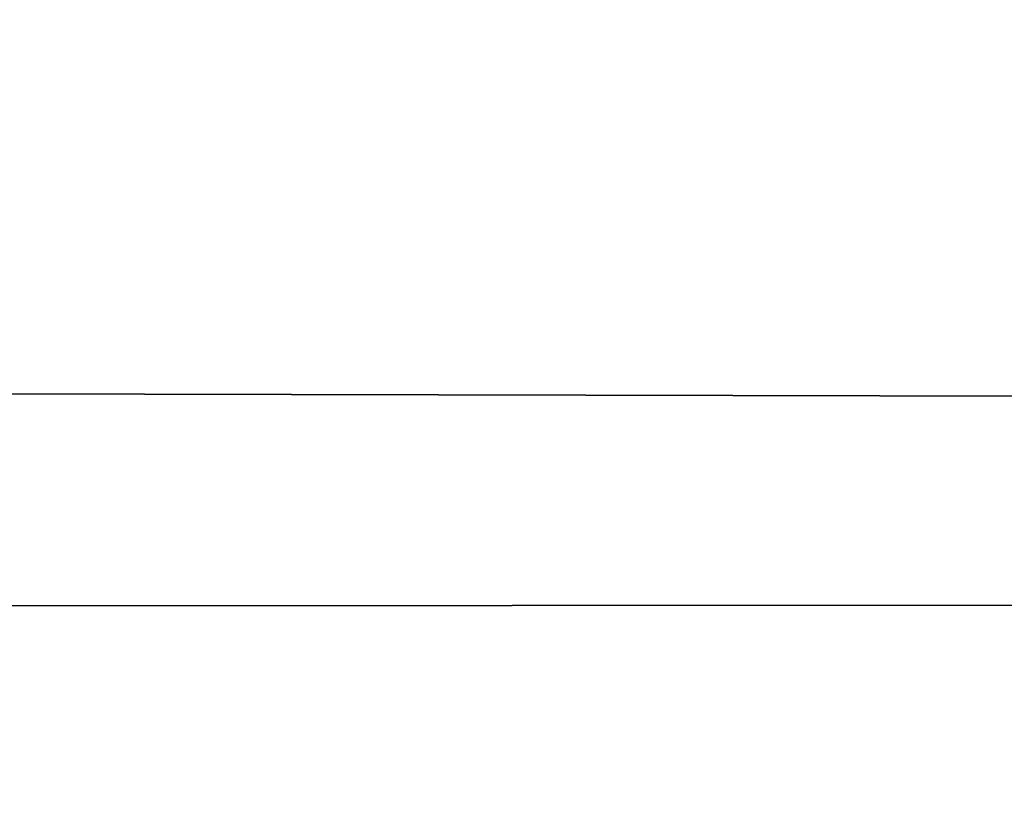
# Model space of a CAD drawing. Header units: millimetres. Extents: x -184 to 165, y -135 to 242.
# Tile 642 of 656: x -36.495 to -36.28, y -84.736 to -84.566. Entities that reach past the tile are written whole.
import ezdxf

# ---------------------------------------------------------------- set-up
doc = ezdxf.new("R2010")
doc.units = ezdxf.units.MM
doc.header["$LTSCALE"] = 41.718519
doc.layers.add('384', color=7, linetype='CONTINUOUS')
doc.layers.add('386', color=7, linetype='CONTINUOUS')

msp = doc.modelspace()

# ---------------------------------------------------------------- linework, layer by layer
at = {"layer": '384', "linetype": 'CONTINUOUS'}
for points in [[(-20.99716, -84.3438, 60), (-176.35273, -84.68165, 60), (-176.60298, -84.11617, 60), (-20.99716, -84.3438, 60)], [(-20.99716, -84.3438, 60), (-21.20615, -84.8131, 60), (-176.35273, -84.68165, 60), (-20.99716, -84.3438, 60)], [(-21.20615, -84.8131, 60), (-176.09864, -85.24468, 60), (-176.35273, -84.68165, 60), (-21.20615, -84.8131, 60)]]:
    msp.add_3dface(points, dxfattribs=at)
at = {"layer": '386', "linetype": 'CONTINUOUS'}
for points in [[(-176.50284, -84.3438, 63), (-21.14727, -84.68165, 63), (-20.89702, -84.11617, 63), (-176.50284, -84.3438, 63)], [(-176.50284, -84.3438, 63), (-176.29385, -84.8131, 63), (-21.14727, -84.68165, 63), (-176.50284, -84.3438, 63)], [(-176.29385, -84.8131, 63), (-21.40136, -85.24468, 63), (-21.14727, -84.68165, 63), (-176.29385, -84.8131, 63)]]:
    msp.add_3dface(points, dxfattribs=at)

doc.saveas('drawing.dxf')
